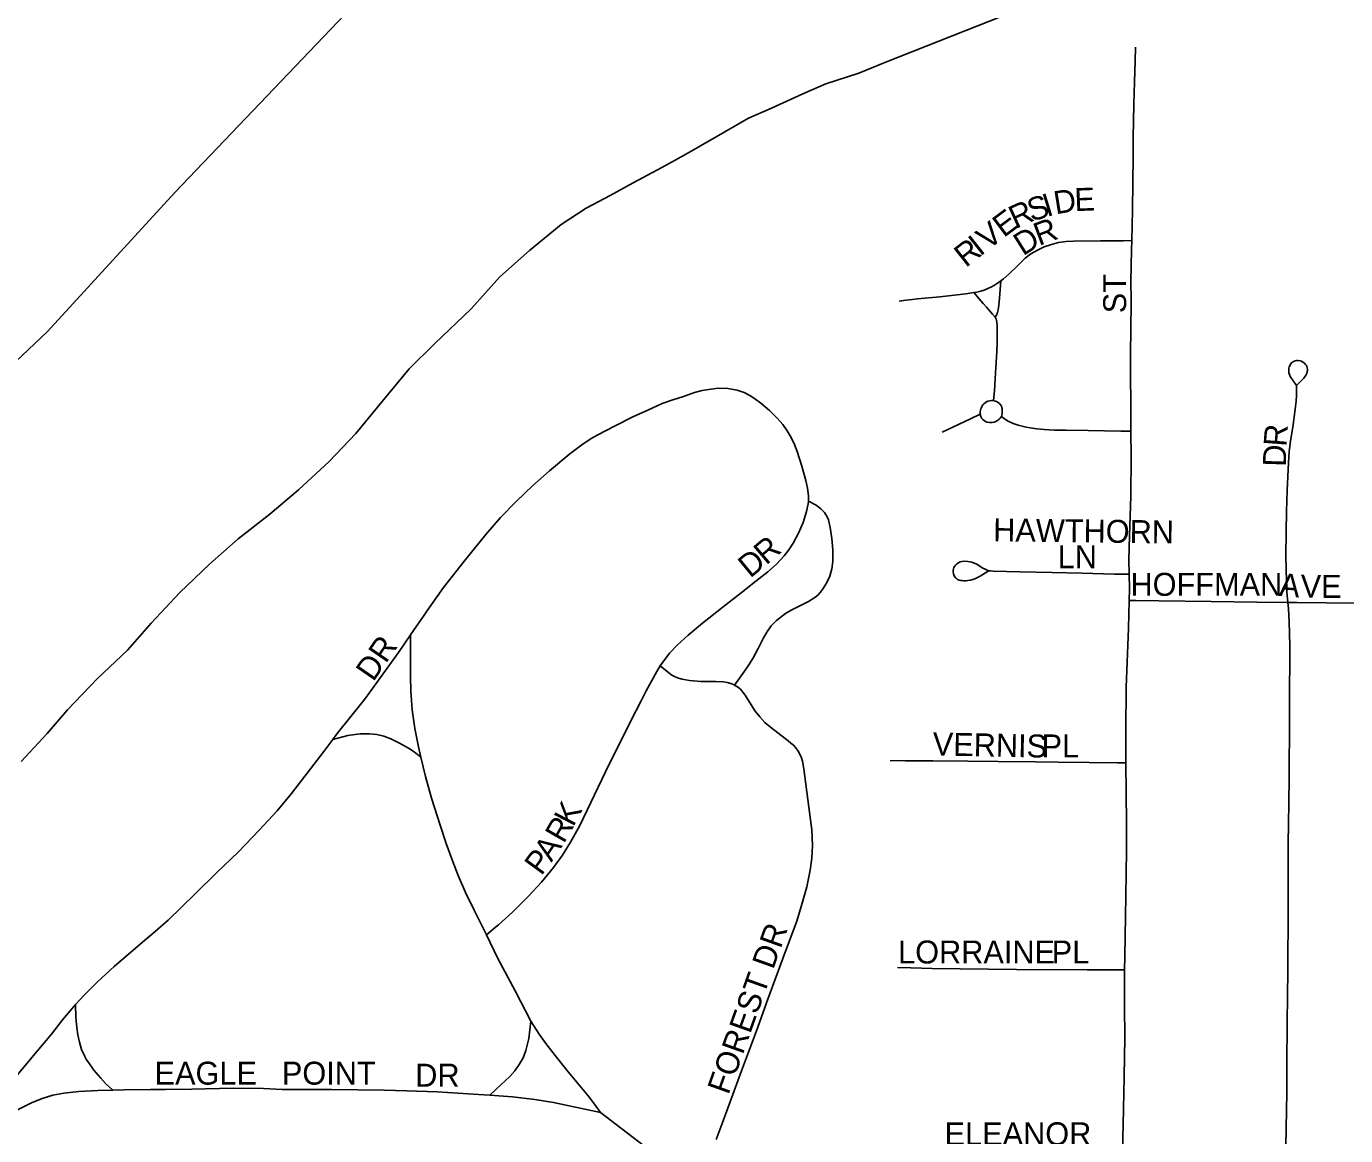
# Model space of a CAD drawing. Extents: x 1443599 to 1910620, y 1028088 to 1361369.
# Drawn here: x 1674513 to 1677386, y 1316722 to 1319138 of the extents above; entities that cross this region are included whole.
import ezdxf

# ---------------------------------------------------------------- set-up
doc = ezdxf.new("R2010")
doc.units = 0
for name, color, linetype in [('GM_X_Adjacent_County', 7, 'Continuous'), ('GM_X_City_Street', 7, 'Continuous'), ('GM_X_City_Street_Text', 7, 'Continuous'), ('GM_X_Corporation', 7, 'Continuous'), ('GM_X_County', 7, 'Continuous'), ('GM_X_Major_River', 7, 'Continuous'), ('GM_X_Township', 7, 'Continuous')]:
    doc.layers.add(name, color=color, linetype=linetype)

msp = doc.modelspace()

# ---------------------------------------------------------------- linework, layer by layer
at = {"layer": 'GM_X_Adjacent_County'}
msp.add_lwpolyline([(1680139.6, 1319734.8), (1675851.2, 1319791.8), (1675710.1, 1319665.9), (1675526.2, 1319472.4), (1675328.7, 1319293.3), (1675144.8, 1319099.9), (1674836.4, 1318776.2), (1674558.5, 1318474), (1674377, 1318302.6), (1674166.6, 1318077.5), (1673948.2, 1317856.6), (1673753.7, 1317627.2), (1673567.9, 1317433.8), (1673402.9, 1317284.2), (1673310.1, 1317143.3), (1673215.9, 1316924.2), (1673129.3, 1316682.8), (1673023.2, 1316469.9), (1672901, 1316251.3), (1672790.9, 1316040.4)], dxfattribs=at)
at = {"layer": 'GM_X_City_Street'}
for points in [[(1676920.2, 1318671.8), (1676921.6, 1318739), (1676922.5, 1318798.6), (1676923.4, 1318853.9), (1676922.9, 1318896.6), (1676924.8, 1318968.2), (1676926.1, 1319017.3), (1676927.3, 1319062.8), (1676928.1, 1319092.9)], [(1676635.2, 1318584.4), (1676640.7, 1318588.4), (1676653, 1318599.1), (1676670.2, 1318616.4), (1676687.6, 1318633.2), (1676700.5, 1318643), (1676714.6, 1318651.2), (1676729.5, 1318657.9), (1676744.9, 1318663.3), (1676760.7, 1318667.5), (1676776.8, 1318669.8), (1676793, 1318670.5), (1676852.1, 1318671.1), (1676901.6, 1318671.6), (1676920.2, 1318671.8)], [(1676918.3, 1318256.6), (1676917.7, 1318316), (1676917.6, 1318377.6), (1676917.4, 1318432.6), (1676917.9, 1318471.1), (1676918.4, 1318542.9), (1676918.3, 1318582), (1676919, 1318617.3), (1676919.7, 1318651.1), (1676920.2, 1318671.8)], [(1676576.4, 1318558.4), (1676582.8, 1318559.5), (1676591, 1318561.8), (1676598.5, 1318564.1), (1676606.6, 1318567.2), (1676613.3, 1318570.6), (1676620.8, 1318574.5), (1676627.5, 1318578.8), (1676635.2, 1318584.4)], [(1676622.5, 1318504.8), (1676625.5, 1318509.6), (1676627.8, 1318514.9), (1676629.3, 1318521), (1676630.7, 1318530.8), (1676632.3, 1318546.4), (1676633, 1318555.9), (1676635.2, 1318584.4)], [(1676413.2, 1318539.8), (1676428.1, 1318541.7), (1676442.3, 1318543.5), (1676453.3, 1318544.9), (1676502, 1318549.2), (1676558.7, 1318555.5), (1676576.4, 1318558.4)], [(1676622.5, 1318504.8), (1676616.8, 1318511.8), (1676604, 1318526.6), (1676596.6, 1318535.1), (1676587.8, 1318545.2), (1676576.4, 1318558.4)], [(1676619.2, 1318323.3), (1676621.1, 1318344.4), (1676623.6, 1318383.7), (1676626.4, 1318429.6), (1676626.4, 1318436), (1676627, 1318442.8), (1676626.8, 1318455.7), (1676627, 1318485.4), (1676626.1, 1318495.1), (1676624.5, 1318500.8), (1676622.5, 1318504.8)], [(1677260, 1317883.5), (1677258, 1317906.9), (1677257.4, 1317918.7), (1677256.8, 1317929.6), (1677255.4, 1317985), (1677256, 1318037.1), (1677257.2, 1318081.4), (1677258.6, 1318128.5), (1677261, 1318187.9), (1677262.6, 1318211.9), (1677265.8, 1318235.9), (1677270.7, 1318265.6), (1677275.9, 1318304.9), (1677278, 1318321.7), (1677278.7, 1318334.1), (1677279.1, 1318351.3), (1677278.8, 1318354.2), (1677278.5, 1318356), (1677277.6, 1318358), (1677276.1, 1318360.2), (1677271.5, 1318366.4), (1677265.2, 1318375.7), (1677263.2, 1318379.8), (1677262.2, 1318383.9), (1677261.7, 1318388.8), (1677262.3, 1318393.8), (1677263, 1318396.5), (1677263.9, 1318399.2), (1677265, 1318401.2), (1677266.5, 1318403.6), (1677268.2, 1318405.8), (1677272, 1318408.6), (1677275.9, 1318410), (1677278.9, 1318410.4), (1677282.2, 1318410.6), (1677286.5, 1318410.1), (1677289.3, 1318409.1), (1677292.9, 1318407.1), (1677296.3, 1318404.7), (1677298.6, 1318402.2), (1677300.2, 1318400), (1677301.4, 1318397.5), (1677302.1, 1318394.5), (1677302.6, 1318391.6), (1677302.5, 1318389.1), (1677302.3, 1318386.9), (1677301.8, 1318384.3), (1677300.8, 1318381.5), (1677299.7, 1318379.3), (1677297.5, 1318376.2), (1677294.4, 1318372.4), (1677290.5, 1318367.9), (1677279.2, 1318356.7)], [(1675349.5, 1317813), (1675355.8, 1317822.2), (1675378.9, 1317856), (1675385.1, 1317864.7), (1675421.5, 1317916.2), (1675466.8, 1317974.3), (1675513.3, 1318031.4), (1675545.6, 1318068.4), (1675579.7, 1318103.8), (1675615.3, 1318137.8), (1675652.2, 1318170.5), (1675696.4, 1318207.2), (1675722.5, 1318227), (1675742.9, 1318240.7), (1675757.1, 1318248.9), (1675793.3, 1318267.3), (1675835.2, 1318288.6), (1675865.9, 1318302.4), (1675897.5, 1318316.7), (1675920.4, 1318325.3), (1675943.7, 1318332.5), (1675968.1, 1318340.7), (1675984.6, 1318345.1), (1675998.8, 1318347.7)], [(1676215.8, 1318104.1), (1676216.1, 1318107.2), (1676215.9, 1318116), (1676213.5, 1318132.7), (1676210.2, 1318149.1), (1676201.4, 1318180.8), (1676191, 1318212.1), (1676185.3, 1318227.6), (1676178.3, 1318243), (1676169.8, 1318257.7), (1676159.8, 1318271.4), (1676148.7, 1318284), (1676130.9, 1318301.5), (1676111.9, 1318317.8), (1676098.2, 1318327.6), (1676088, 1318334.7), (1676075.8, 1318340.8), (1676061, 1318346), (1676040.2, 1318349.5), (1676019.3, 1318350.3), (1675998.8, 1318347.7)], [(1676590.1, 1318293.5), (1676590, 1318296.6), (1676590.2, 1318299.5), (1676590.7, 1318302.4), (1676591.2, 1318305), (1676592.5, 1318308.4), (1676593.9, 1318311.6), (1676595.8, 1318314), (1676597.6, 1318316), (1676600.6, 1318318.6), (1676603.9, 1318320.7), (1676606.9, 1318321.9), (1676611.1, 1318323.1), (1676614.9, 1318323.6), (1676619.2, 1318323.3)], [(1676636.4, 1318288.7), (1676637.7, 1318294.3), (1676638.1, 1318298.4), (1676638, 1318303.2), (1676637.7, 1318305.9), (1676637.1, 1318308.5), (1676636, 1318311), (1676634.3, 1318314.1), (1676631.9, 1318316.9), (1676628.8, 1318319.3), (1676625.2, 1318321.4), (1676622.7, 1318322.4), (1676619.2, 1318323.3)], [(1676506.9, 1318254.7), (1676569.1, 1318283.7), (1676590.1, 1318293.5)], [(1676590.1, 1318293.5), (1676591.6, 1318288.4), (1676593.8, 1318284.4), (1676596.4, 1318281.4), (1676599.6, 1318279), (1676602.7, 1318277.2), (1676605.4, 1318276.2), (1676610, 1318275.5), (1676615.9, 1318275.7), (1676620.4, 1318276.6), (1676624.3, 1318278), (1676627.5, 1318279.6), (1676631.3, 1318282.5), (1676633.6, 1318284.9), (1676636.4, 1318288.7)], [(1676636.4, 1318288.7), (1676643.2, 1318283.7), (1676650.8, 1318278.7), (1676661.7, 1318273.5), (1676672.9, 1318269.8), (1676678.6, 1318268), (1676684.1, 1318266.6), (1676690, 1318265.3), (1676699.1, 1318263.7), (1676713.6, 1318261.6), (1676728.9, 1318260.2), (1676751.3, 1318259.1), (1676777.2, 1318258.6), (1676825, 1318258.4), (1676896, 1318257), (1676918.3, 1318256.6)], [(1676914.3, 1317944.9), (1676913.5, 1317975.7), (1676915.2, 1318028.6), (1676918.2, 1318115.2), (1676918.8, 1318200.6), (1676918.3, 1318256.6)], [(1675893.3, 1317745.6), (1675898.6, 1317753.9), (1675913.3, 1317772.9), (1675929.9, 1317790.5), (1675953.9, 1317812.6), (1675985.3, 1317838.8), (1676030.5, 1317874.3), (1676069.3, 1317904.9), (1676101.6, 1317930), (1676127.5, 1317950.6), (1676146, 1317967.3), (1676163.2, 1317985.4), (1676173.5, 1317998.6), (1676182.7, 1318012.6), (1676194.5, 1318034.8), (1676204.1, 1318057.9), (1676211.8, 1318081.8), (1676215.3, 1318098.5), (1676215.8, 1318104.1)], [(1676055, 1317703.8), (1676076.5, 1317733.9), (1676086.1, 1317747.5), (1676094.7, 1317761.5), (1676106.7, 1317783.1), (1676117.3, 1317805.1), (1676125.4, 1317819.2), (1676134.9, 1317832.4), (1676146.5, 1317844.1), (1676165.9, 1317859.4), (1676179.9, 1317867.9), (1676187.2, 1317871.5), (1676216.4, 1317885.5), (1676230, 1317894.3), (1676236.1, 1317899.7), (1676241.8, 1317905.6), (1676246.8, 1317912), (1676255.5, 1317925.9), (1676262.2, 1317940.9), (1676266.7, 1317956.7), (1676268.8, 1317973.1), (1676269, 1317997.9), (1676267.1, 1318022.7), (1676263.4, 1318047.2), (1676259.4, 1318063.3), (1676256.7, 1318070.3), (1676250.9, 1318079.7), (1676243.1, 1318087.5), (1676232.6, 1318095.4), (1676215.8, 1318104.1)], [(1676607.3, 1317952), (1676590, 1317941.1), (1676582.8, 1317937.4), (1676578.4, 1317935.2), (1676573.6, 1317933.3), (1676568.5, 1317932), (1676563, 1317931.2), (1676558.6, 1317930.9), (1676554.3, 1317931), (1676550.6, 1317931.2), (1676547.1, 1317931.7), (1676543.9, 1317932.5), (1676540.2, 1317933.9), (1676538, 1317935.5), (1676536.3, 1317937.2), (1676534.4, 1317939.5), (1676533, 1317941.9), (1676531.8, 1317945.9), (1676531.4, 1317950.2), (1676531.4, 1317953.5), (1676531.9, 1317956.7), (1676532.7, 1317959.7), (1676533.8, 1317962.1), (1676535.8, 1317964.8), (1676538.1, 1317967), (1676540.5, 1317968.8), (1676543.4, 1317970.5), (1676546.5, 1317971.8), (1676549.6, 1317972.7), (1676556.1, 1317973.5), (1676562.7, 1317973.2), (1676567.7, 1317972.3), (1676572, 1317971.2), (1676577, 1317969.4), (1676581.2, 1317967.6), (1676595.9, 1317958.5), (1676601, 1317955.8), (1676606.6, 1317953.5), (1676609.1, 1317952.7), (1676612.3, 1317952.4), (1676618.1, 1317951.9), (1676676.6, 1317950.5), (1676746.4, 1317948.8), (1676811, 1317947.3), (1676882.2, 1317945.6), (1676914.3, 1317944.9)], [(1676914.6, 1317887.9), (1676915.2, 1317913), (1676914.3, 1317944.9)], [(1676907.4, 1317534.3), (1676907, 1317604.5), (1676907.6, 1317699.2), (1676913.1, 1317827), (1676914.6, 1317887.9)], [(1676914.6, 1317887.9), (1676929.2, 1317887.8), (1676978.7, 1317887.1), (1677093, 1317885.6), (1677192.4, 1317884.3), (1677260, 1317883.5)], [(1677255.5, 1316699.3), (1677256.7, 1316777.4), (1677257.6, 1316816.4), (1677257.7, 1316886.2), (1677258.5, 1316958.8), (1677259.4, 1317036.9), (1677259.7, 1317071.1), (1677260.1, 1317119.4), (1677260.6, 1317178.8), (1677260.6, 1317227.2), (1677260.6, 1317284.6), (1677260.5, 1317332.6), (1677260.9, 1317359), (1677261.5, 1317400.5), (1677262.1, 1317447.3), (1677262.9, 1317501.4), (1677263.1, 1317541.2), (1677263.3, 1317590.4), (1677263.5, 1317624.6), (1677263.6, 1317658.4), (1677264, 1317790.1), (1677262.5, 1317841.4), (1677261.9, 1317855.2), (1677261, 1317870.7), (1677260, 1317883.5)], [(1677260, 1317883.5), (1677280, 1317883.2), (1677407.8, 1317882.1), (1677562.7, 1317880.8), (1677621.5, 1317880.3), (1677685.8, 1317879.8)], [(1675180.1, 1317585), (1675189.9, 1317598), (1675246.3, 1317668.4), (1675251.3, 1317674.9), (1675260.4, 1317688.6), (1675323.1, 1317775), (1675349.5, 1317813)], [(1675372, 1317546.8), (1675366.7, 1317568.9), (1675358.8, 1317609.1), (1675353.2, 1317649.8), (1675349.8, 1317690.6), (1675349, 1317723.4), (1675349.1, 1317743.2), (1675349.1, 1317753.6), (1675349.3, 1317782.3), (1675349.5, 1317813)], [(1675514.5, 1317159.4), (1675534.5, 1317176.2), (1675540.8, 1317181.5), (1675571.6, 1317209.1), (1675606.6, 1317244.1), (1675634.6, 1317274.5), (1675660.7, 1317306.6), (1675680.2, 1317333.4), (1675698, 1317361.4), (1675717.8, 1317397.9), (1675782.1, 1317531.4), (1675840.5, 1317648.2), (1675851.3, 1317669.2), (1675862.3, 1317690.8), (1675885.5, 1317733.5), (1675893.3, 1317745.6)], [(1676055, 1317703.8), (1676054.5, 1317704.1), (1676046.9, 1317707.3), (1676039, 1317709.6), (1676030.9, 1317710.8), (1676014.5, 1317711.6), (1675981.7, 1317711.5), (1675957.1, 1317713.5), (1675941, 1317716.4), (1675933.1, 1317718.7), (1675925.6, 1317721.7), (1675918.5, 1317725.5), (1675912.1, 1317730.6), (1675893.3, 1317745.6)], [(1676014.9, 1316714.1), (1676029.9, 1316754.6), (1676070.3, 1316863.3), (1676102.6, 1316950.3), (1676127.7, 1317019.9), (1676165.3, 1317121.6), (1676190.4, 1317189.6), (1676202.6, 1317228.9), (1676212.1, 1317264), (1676219.8, 1317300.7), (1676223.4, 1317326.6), (1676225.1, 1317354.4), (1676223.4, 1317388.2), (1676217, 1317437.7), (1676206.1, 1317521.4), (1676203.1, 1317537.6), (1676200.7, 1317545.4), (1676197.4, 1317552.9), (1676193.3, 1317560.1), (1676188.7, 1317566.7), (1676183.4, 1317572.5), (1676177.6, 1317577.5), (1676171.4, 1317582.4), (1676165.1, 1317587.3), (1676133.2, 1317611.7), (1676121, 1317622.5), (1676109.9, 1317634.3), (1676099.8, 1317647.1), (1676090.9, 1317660.8), (1676078.4, 1317681.9), (1676073.4, 1317688.4), (1676067.8, 1317694.5), (1676061.5, 1317699.8), (1676055, 1317703.8)], [(1675372, 1317546.8), (1675357.2, 1317558.2), (1675345, 1317566), (1675325.1, 1317577.3), (1675306.5, 1317586.4), (1675291.6, 1317592.1), (1675276, 1317595.9), (1675260.1, 1317597.3), (1675239.9, 1317597.2), (1675213, 1317593.7), (1675180.1, 1317585)], [(1674619.8, 1317007.8), (1674639.6, 1317029.3), (1674667.8, 1317057.5), (1674703.7, 1317090.7), (1674765.7, 1317144), (1674793, 1317167.3), (1674821.7, 1317191.9), (1674880.5, 1317248.9), (1674926.9, 1317295.1), (1674974.4, 1317340.3), (1675020.1, 1317387.5), (1675058.9, 1317429.8), (1675090.2, 1317467.7), (1675160.3, 1317558.7), (1675180.1, 1317585)], [(1675514.5, 1317159.4), (1675487.7, 1317213.4), (1675469.4, 1317251.6), (1675452.9, 1317288.9), (1675440.2, 1317323.3), (1675426.8, 1317358.4), (1675413.7, 1317398.3), (1675395.4, 1317457.6), (1675382.2, 1317504.8), (1675372, 1317546.8)], [(1676394, 1317539.4), (1676427.2, 1317539), (1676486.5, 1317538.4), (1676563.1, 1317537.7), (1676628.9, 1317537.1), (1676710.3, 1317536.3), (1676760, 1317535.8), (1676827.6, 1317535.1), (1676889.9, 1317534.5), (1676907.4, 1317534.3)], [(1676904.4, 1317083.2), (1676904.9, 1317112.2), (1676907.4, 1317244.8), (1676908.9, 1317343.1), (1676908.2, 1317402), (1676907.8, 1317470), (1676907.4, 1317534.3)], [(1675611.1, 1316971.9), (1675577.5, 1317037.6), (1675539.8, 1317108.3), (1675514.5, 1317159.4)], [(1676409.7, 1317088.8), (1676438.8, 1317087.9), (1676485.1, 1317086.6), (1676669.2, 1317084.3), (1676822.9, 1317083.2), (1676880.8, 1317083.2), (1676904.4, 1317083.2)], [(1676899.9, 1316689.1), (1676901.6, 1316745.8), (1676903.8, 1316850.6), (1676904.6, 1316935.8), (1676904.4, 1317004.5), (1676904.2, 1317073), (1676904.4, 1317083.2)], [(1674414, 1316730.7), (1674430.4, 1316760.9), (1674446.8, 1316789.2), (1674469.4, 1316823.4), (1674489.3, 1316849.5), (1674510, 1316874.9), (1674536, 1316906.3), (1674567.2, 1316943.5), (1674582.1, 1316962.1), (1674591.2, 1316974.8), (1674612.2, 1316999.5), (1674619.8, 1317007.8)], [(1674701, 1316821.5), (1674686.8, 1316834.5), (1674675, 1316847.7), (1674659.7, 1316865), (1674648.6, 1316880.9), (1674644.1, 1316887.8), (1674640, 1316895), (1674633.2, 1316910), (1674628.2, 1316925.7), (1674624.6, 1316941.8), (1674622.4, 1316958), (1674620.2, 1316979.4), (1674619.8, 1317007.8)], [(1675522.1, 1316810.4), (1675546.8, 1316833.7), (1675565.3, 1316851.1), (1675576.5, 1316863.8), (1675586.3, 1316877.5), (1675594.5, 1316892.1), (1675600.7, 1316907.8), (1675606.8, 1316933.7), (1675611.1, 1316971.9)], [(1675763.2, 1316773.1), (1675749.7, 1316790.9), (1675736.3, 1316808.7), (1675710.9, 1316839.5), (1675689.8, 1316865), (1675664, 1316896.9), (1675644.1, 1316922.9), (1675629.6, 1316943.4), (1675611.1, 1316971.9)], [(1674414, 1316730.7), (1674445.1, 1316750.1), (1674474.7, 1316768.6), (1674502.2, 1316782.7), (1674524.1, 1316794), (1674547, 1316803.3), (1674570.6, 1316810.3), (1674594.7, 1316815), (1674627.3, 1316818.7), (1674668.2, 1316820.8), (1674701, 1316821.5)], [(1674701, 1316821.5), (1674725.6, 1316822.1), (1674783, 1316822.8), (1674815.9, 1316823.1), (1674873.4, 1316823.9), (1674963.5, 1316826), (1675029.1, 1316824.9), (1675070.1, 1316822.9), (1675103, 1316823), (1675177.1, 1316822.8), (1675234.7, 1316822), (1675292.2, 1316821.3), (1675341.5, 1316819.9), (1675407.3, 1316817.7), (1675497.6, 1316812.3), (1675522.1, 1316810.4)], [(1675522.1, 1316810.4), (1675571.3, 1316806.6), (1675620.3, 1316801.1), (1675660.8, 1316794.7), (1675684.9, 1316789.2), (1675763.2, 1316773.1)], [(1675868.8, 1316691.9), (1675856.2, 1316701.6), (1675763.2, 1316773.1)]]:
    msp.add_lwpolyline(points, dxfattribs=at)
at = {"layer": 'GM_X_Corporation'}
for points in [[(1686959.3, 1319677.7), (1683087.5, 1319710.1), (1680139.6, 1319734.8), (1675851.2, 1319791.8), (1675710.1, 1319665.9), (1675526.2, 1319472.4), (1675328.7, 1319293.3), (1675144.8, 1319099.9), (1674836.4, 1318776.2), (1674558.5, 1318474), (1674377, 1318302.6), (1674166.6, 1318077.5), (1673948.2, 1317856.6), (1673753.7, 1317627.2), (1673567.9, 1317433.8), (1673402.9, 1317284.2), (1673310.1, 1317143.3), (1673215.9, 1316924.2), (1673129.3, 1316682.8), (1673023.2, 1316469.9), (1672901, 1316251.3), (1672790.9, 1316040.4)], [(1672790.9, 1316040.4), (1672901, 1316251.3), (1673023.2, 1316469.9), (1673129.3, 1316682.8), (1673215.9, 1316924.2), (1673310.1, 1317143.3), (1673402.9, 1317284.2), (1673567.9, 1317433.8), (1673753.7, 1317627.2), (1673948.2, 1317856.6), (1674166.6, 1318077.5), (1674377, 1318302.6), (1674558.5, 1318474), (1674836.4, 1318776.2), (1675144.8, 1319099.9), (1675328.7, 1319293.3), (1675526.2, 1319472.4), (1675710.1, 1319665.9), (1675851.2, 1319791.8), (1680139.6, 1319734.8)]]:
    msp.add_lwpolyline(points, dxfattribs=at)
at = {"layer": 'GM_X_County'}
msp.add_lwpolyline([(1672790.9, 1316040.4), (1672901, 1316251.3), (1673023.2, 1316469.9), (1673129.3, 1316682.8), (1673215.9, 1316924.2), (1673310.1, 1317143.3), (1673402.9, 1317284.2), (1673567.9, 1317433.8), (1673753.7, 1317627.2), (1673948.2, 1317856.6), (1674166.6, 1318077.5), (1674377, 1318302.6), (1674558.5, 1318474), (1674836.4, 1318776.2), (1675144.8, 1319099.9), (1675328.7, 1319293.3), (1675526.2, 1319472.4), (1675710.1, 1319665.9), (1675851.2, 1319791.8), (1680139.6, 1319734.8)], dxfattribs=at)
at = {"layer": 'GM_X_Major_River'}
msp.add_lwpolyline([(1674501.7, 1317537.4), (1674557.9, 1317598.5), (1674602.4, 1317650.1), (1674667.1, 1317717.4), (1674733.8, 1317780.8), (1674784.4, 1317838.2), (1674847.1, 1317905.6), (1674911.4, 1317967.3), (1674974.2, 1318022.3), (1675042.8, 1318075.6), (1675105.3, 1318128.9), (1675171.9, 1318190.3), (1675230.5, 1318251.7), (1675287.3, 1318321.1), (1675346.1, 1318392.6), (1675402.6, 1318448), (1675481.4, 1318523.2), (1675544.1, 1318592.6), (1675608.7, 1318649.9), (1675677.3, 1318707.2), (1675731.6, 1318742.6), (1675783.8, 1318770), (1675834, 1318797.5), (1675896.3, 1318830.8), (1675946.5, 1318858.3), (1676014.9, 1318897.5), (1676085.2, 1318938.8), (1676135.4, 1318960.2), (1676203.6, 1318991.5), (1676253.8, 1319012.9), (1676325.9, 1319036.1), (1676386.1, 1319061.4), (1676696.6, 1319183.9)], dxfattribs=at)
at = {"layer": 'GM_X_Township'}
msp.add_lwpolyline([(1672790.9, 1316040.4), (1672901, 1316251.3), (1673023.2, 1316469.9), (1673129.3, 1316682.8), (1673215.9, 1316924.2), (1673310.1, 1317143.3), (1673402.9, 1317284.2), (1673567.9, 1317433.8), (1673753.7, 1317627.2), (1673948.2, 1317856.6), (1674166.6, 1318077.5), (1674377, 1318302.6), (1674558.5, 1318474), (1674836.4, 1318776.2), (1675144.8, 1319099.9), (1675328.7, 1319293.3), (1675526.2, 1319472.4), (1675710.1, 1319665.9), (1675851.2, 1319791.8), (1680139.6, 1319734.8)], dxfattribs=at)

# ---------------------------------------------------------------- texts
at = {"layer": 'GM_X_City_Street_Text'}
for s, rotation, p in [('S', 17.1911, (1676701.4, 1318712.6)), ('I', 17.1349, (1676735, 1318723)), ('D', 9.0419, (1676754.2, 1318729)), ('E', 2.2961, (1676796.1, 1318735.8)), ('E', 36.7988, (1676641.2, 1318677)), ('R', 24.7073, (1676667, 1318696.7)), ('V', 38.3703, (1676607, 1318649.9)), ('R', 20.6015, (1676718, 1318659.7)), ('I', 38.3046, (1676589.7, 1318636.3)), ('D', 32.3321, (1676683.2, 1318637.4)), ('R', 38.3564, (1676558.7, 1318611.7)), ('ST', 90, (1676907.8, 1318513.5)), ('R', 85.7448, (1677256.7, 1318222.1)), ('D', 88.2292, (1677255.4, 1318178.7)), ('HAWTHORN', 359.2928, (1676618, 1318016.9)), ('R', 40.4121, (1676123.7, 1317963.7)), ('D', 39.3494, (1676088.9, 1317935.2)), ('LN', 0, (1676758.8, 1317958.3)), ('HOFFMAN', 0, (1676917.2, 1317898.1)), ('A', 355.142, (1677239.8, 1317898.1)), ('V', 359.5086, (1677287.8, 1317894.1)), ('E', 359.9956, (1677332.2, 1317893.7)), ('DR', 55.4857, (1675268.2, 1317709.3)), ('VERNIS', 358.8461, (1676486.2, 1317550.6)), ('PL', 0, (1676723.6, 1317546.1)), ('K', 62.5234, (1675703.9, 1317393.1)), ('R', 60.1663, (1675683.1, 1317356.8)), ('A', 55.7626, (1675656.1, 1317316.8)), ('P', 53.7858, (1675634.2, 1317286.9)), ('FOREST DR', 70.3497, (1676041.6, 1316809.6)), ('LORRAINE', 0, (1676411.2, 1317097.3)), ('PL', 0, (1676745.6, 1317097.3)), ('EAGLE', 0, (1674792, 1316833.4)), ('POINT', 0, (1675069.2, 1316833.4)), ('DR', 0, (1675359.6, 1316829)), ('ELEANOR', 0, (1676512.4, 1316701.4))]:
    msp.add_text(s, height=50, rotation=rotation, dxfattribs=at).set_placement(p)

doc.saveas('drawing.dxf')
